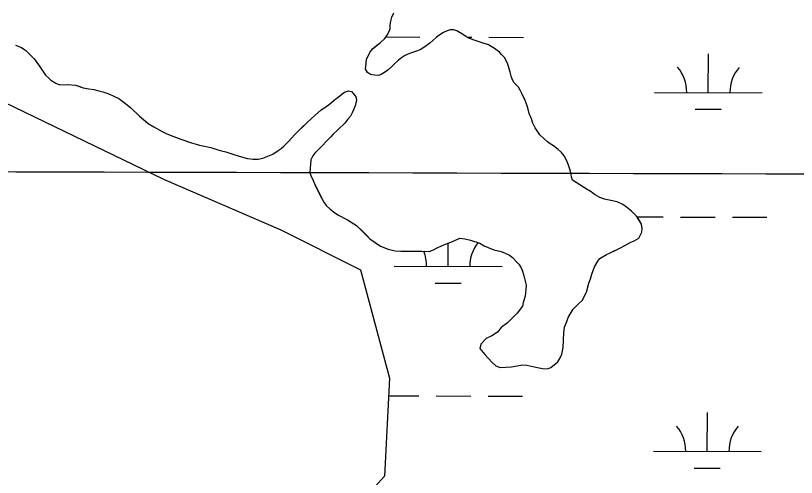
# Model space of a CAD drawing. Extents: x 3161514 to 3199414, y 831166 to 856601.
# Drawn here: x 3194392 to 3195115, y 848392 to 848820 of the extents above; entities that cross this region are included whole.
import ezdxf

# ---------------------------------------------------------------- set-up
doc = ezdxf.new("R2010")
doc.units = 0
for name, color, linetype in [('V-GRID-MAJR', 7, 'Continuous'), ('V-SITE-VEGE', 7, 'Continuous'), ('V-TOPO-SHOR', 7, 'Continuous'), ('V-WETL-SWMP', 7, 'Continuous')]:
    doc.layers.add(name, color=color, linetype=linetype)

msp = doc.modelspace()

# ---------------------------------------------------------------- linework, layer by layer
at = {"layer": 'V-GRID-MAJR'}
msp.add_spline([(3165741.648, 848757.608), (3170973.071, 848741.248), (3176204.497, 848725.65), (3181435.9250000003, 848710.812), (3186667.355, 848696.736), (3191898.788, 848683.42), (3197130.222, 848670.865), (3197130.223, 848670.865)], degree=3, dxfattribs=at)
at = {"layer": 'V-SITE-VEGE'}
for points in [[(3194907.565, 848667.7170000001), (3194906.756, 848670.617), (3194906.207, 848674.307), (3194905.132, 848677.734), (3194904.057, 848681.424), (3194902.449, 848685.375), (3194899.785, 848690.112), (3194897.3880000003, 848693.2660000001), (3194894.208, 848695.887), (3194889.9620000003, 848699.559), (3194887.046, 848701.39), (3194884.394, 848703.223), (3194880.683, 848706.635), (3194877.498, 848709.5210000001), (3194875.37, 848712.412), (3194872.972, 848716.095), (3194870.836, 848720.572), (3194869.495, 848724.524), (3194867.617, 848729.53), (3194866.539, 848733.482), (3194865.731, 848736.382), (3194863.855, 848741.388), (3194860.916, 848747.441), (3194859.0500000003, 848751.128), (3194857.448, 848753.76), (3194853.7290000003, 848757.962), (3194851.864, 848761.12), (3194850.79, 848764.018), (3194849.977, 848767.708), (3194848.636, 848771.9230000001), (3194847.555, 848776.142), (3194844.622, 848781.405), (3194842.232, 848783.769), (3194840.108, 848786.132), (3194835.336, 848789.536), (3194832.4220000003, 848791.3690000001), (3194829.774, 848792.938), (3194823.161, 848795.277), (3194818.399, 848796.833), (3194812.3170000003, 848798.91), (3194808.874, 848800.737), (3194805.693, 848802.834), (3194800.395, 848805.971), (3194797.485, 848807.01), (3194794.319, 848806.993), (3194791.421, 848805.92), (3194788.261, 848804.583), (3194785.631, 848802.983), (3194781.685, 848800.319), (3194778.271, 848797.134), (3194775.381, 848794.742), (3194771.965, 848792.084), (3194767.232, 848788.889), (3194763.015, 848787.2810000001), (3194758.536, 848785.671), (3194755.112, 848784.332), (3194751.952, 848782.993), (3194749.058, 848781.1290000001), (3194746.432, 848778.7390000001), (3194742.49, 848775.284), (3194740.3910000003, 848772.8960000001), (3194736.453, 848769.443), (3194733.561, 848767.3150000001), (3194730.401, 848765.714), (3194727.505, 848764.6410000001), (3194724.0700000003, 848764.886), (3194720.37, 848765.6560000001), (3194717.72, 848767.4890000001), (3194715.8540000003, 848770.647), (3194716.3510000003, 848776.193), (3194716.861, 848779.3640000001), (3194719.7290000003, 848785.981), (3194722.348, 848789.427), (3194729.7060000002, 848795.277), (3194733.647, 848798.9940000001), (3194736.004, 848801.912), (3194737.573, 848804.822), (3194738.609, 848808.263), (3194738.855, 848811.6950000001), (3194739.365, 848814.866), (3194740.1350000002, 848818.566), (3194742.224, 848822.802)], [(3194391.549, 848792.839), (3194397.105, 848790.497), (3194401.08, 848787.877), (3194409.045, 848780.003), (3194413.833, 848773.166), (3194419.424, 848765.011), (3194422.078, 848762.39), (3194424.466, 848760.291), (3194428.972, 848757.411), (3194432.677, 848755.848), (3194439.538, 848756.152), (3194447.1950000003, 848755.666), (3194450.369, 848754.63), (3194454.336, 848753.331), (3194459.622, 848752.305), (3194464.116, 848751.539), (3194468.8710000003, 848750.509), (3194472.572, 848749.475), (3194478.128, 848747.659), (3194483.42, 848745.312), (3194487.393, 848743.223), (3194493.49, 848738.768), (3194498.528, 848734.574), (3194506.4930000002, 848726.963), (3194512.063, 848722.243), (3194514.449, 848720.144), (3194519.748, 848717.006), (3194527.43, 848712.562), (3194531.927, 848710.475), (3194537.219, 848708.392), (3194544.629, 848705.5310000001), (3194554.678, 848702.1560000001), (3194558.907, 848701.1240000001), (3194562.082, 848700.086), (3194566.839, 848699.055), (3194572.656, 848697.769), (3194578.21, 848695.953), (3194582.441, 848694.6560000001), (3194586.404, 848693.886), (3194593.015, 848691.812), (3194598.835, 848689.733), (3194606.503, 848687.664), (3194611.785, 848687.167), (3194616.536, 848687.193), (3194620.757, 848688.008), (3194629.975, 848691.756), (3194634.972, 848694.953), (3194637.864, 848697.083), (3194640.227, 848699.207), (3194644.6920000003, 848703.721), (3194650.201, 848709.56), (3194653.613, 848713.01), (3194656.241, 848715.665), (3194662.014, 848721.5040000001), (3194668.844, 848727.615), (3194674.886, 848732.665), (3194678.308, 848735.059), (3194682.512, 848737.988), (3194687.241, 848741.973), (3194690.657, 848744.634), (3194693.811, 848747.292), (3194696.441, 848749.154), (3194700.129, 848750.495), (3194703.037, 848749.719), (3194704.897, 848747.353), (3194706.761, 848744.726), (3194707.5700000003, 848741.826), (3194706.279, 848736.5380000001), (3194703.6720000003, 848730.715), (3194701.845, 848727.009), (3194699.486, 848724.0920000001)], [(3194699.486, 848724.0920000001), (3194696.603, 848720.3790000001), (3194690.825, 848714.804), (3194685.574, 848710.022), (3194683.739, 848707.636), (3194680.849, 848704.98), (3194674.552, 848698.345), (3194671.926, 848695.691), (3194668.776, 848692.768), (3194666.9450000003, 848690.118), (3194665.117, 848686.411), (3194664.39, 848674.7930000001), (3194665.196, 848671.893), (3194667.3370000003, 848667.154), (3194668.94, 848663.465), (3194677.216, 848647.145), (3194679.344, 848644.253), (3194683.061, 848640.579), (3194687.038, 848637.697), (3194690.217, 848635.6020000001), (3194699.22, 848630.902), (3194707.432, 848625.667), (3194713.273, 848619.894), (3194719.911, 848613.3300000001), (3194729.715, 848606.523), (3194736.86, 848603.66), (3194743.469, 848602.113), (3194748.487, 848601.878), (3194754.031, 848601.644), (3194761.4220000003, 848601.687), (3194768.022, 848601.7220000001), (3194774.887, 848601.4990000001), (3194778.838, 848603.105), (3194781.734, 848604.4400000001), (3194786.735, 848607.108), (3194796.481, 848610.858), (3194803.33, 848613.801), (3194807.819, 848613.299), (3194813.105, 848612.009), (3194821.8340000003, 848609.154), (3194825.807, 848606.801), (3194829.512, 848605.2390000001), (3194834.806, 848603.1560000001), (3194841.679, 848601.3470000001), (3194845.117, 848599.783), (3194849.353, 848597.96), (3194852.005, 848595.861), (3194855.458, 848592.185), (3194857.846, 848589.821), (3194859.978, 848586.403), (3194861.313, 848583.241), (3194862.394, 848579.024), (3194863.474, 848575.072), (3194864.557, 848570.324), (3194864.315, 848566.099), (3194863.822, 848560.025), (3194862.007, 848554.206), (3194861.233, 848550.772), (3194856.254, 848544.407), (3194853.369, 848541.2220000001), (3194850.481, 848538.304), (3194847.327, 848535.381), (3194841.546, 848531.123), (3194838.14, 848526.618), (3194832.879, 848523.421), (3194827.613, 848520.75), (3194822.626, 848515.442), (3194821.856, 848511.4770000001), (3194826.376, 848505.96), (3194832.752, 848498.867), (3194836.731, 848495.458), (3194840.7, 848493.897), (3194851.255, 848494.485), (3194856.267, 848495.568), (3194861.014, 848496.387), (3194865.239, 848496.148), (3194873.697, 848494.083), (3194879.776, 848493.061), (3194884.529, 848492.824), (3194887.6890000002, 848493.897), (3194893.999, 848499.214), (3194895.828, 848502.128), (3194897.653, 848506.361), (3194898.937, 848512.442), (3194899.6520000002, 848526.171), (3194900.151, 848531.191), (3194902.234, 848536.483), (3194903.532, 848540.186), (3194908.241, 848547.868), (3194913.752, 848553.443), (3194916.642, 848556.099), (3194920.56, 848563.777), (3194922.886, 848572.237), (3194924.185, 848576.204), (3194925.481, 848580.435), (3194928.082, 848587.314), (3194931.219, 848592.613), (3194933.054, 848594.9990000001), (3194939.1040000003, 848598.73), (3194942.002, 848599.801), (3194952.007, 848604.8740000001)], [(3194952.007, 848604.8740000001), (3194958.849, 848608.608), (3194961.7430000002, 848610.207), (3194964.6410000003, 848611.28), (3194969.114, 848613.9450000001), (3194971.989, 848619.243), (3194972.235, 848622.409), (3194971.418, 848626.894), (3194967.686, 848633.208), (3194964.764, 848636.36), (3194962.378, 848638.721), (3194957.602, 848642.6560000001), (3194954.1550000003, 848645.013), (3194948.863, 848647.358), (3194941.4590000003, 848649.164), (3194937.232, 848649.932), (3194932.999, 848651.493), (3194927.967, 848654.368), (3194924.787, 848656.725), (3194921.078, 848659.0800000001), (3194907.565, 848667.7170000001)]]:
    msp.add_lwpolyline(points, dxfattribs=at)
at = {"layer": 'V-TOPO-SHOR'}
for points in [[(3194907.565, 848667.7170000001), (3194906.756, 848670.617), (3194906.207, 848674.307), (3194905.132, 848677.734), (3194904.057, 848681.424), (3194902.449, 848685.375), (3194899.7830000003, 848690.112), (3194897.3880000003, 848693.2660000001), (3194894.2060000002, 848695.887), (3194889.9620000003, 848699.559), (3194887.046, 848701.39), (3194884.396, 848703.223), (3194880.683, 848706.635), (3194877.498, 848709.5210000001), (3194875.37, 848712.412), (3194872.972, 848716.095), (3194870.836, 848720.572), (3194869.495, 848724.524), (3194867.617, 848729.53), (3194866.539, 848733.482), (3194865.731, 848736.382), (3194863.855, 848741.388), (3194860.916, 848747.441), (3194859.048, 848751.128), (3194857.448, 848753.76), (3194853.7290000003, 848757.962), (3194851.864, 848761.12), (3194850.79, 848764.018), (3194849.977, 848767.708), (3194848.636, 848771.9230000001), (3194847.555, 848776.142), (3194844.622, 848781.405), (3194842.232, 848783.769), (3194840.108, 848786.132), (3194835.336, 848789.536), (3194832.4220000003, 848791.3690000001), (3194829.774, 848792.938), (3194823.161, 848795.277), (3194818.399, 848796.833), (3194812.3170000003, 848798.91), (3194808.874, 848800.7390000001), (3194805.693, 848802.834), (3194803.045, 848804.402), (3194800.395, 848805.971), (3194797.485, 848807.01), (3194794.319, 848806.993), (3194791.421, 848805.92), (3194788.261, 848804.583), (3194785.629, 848802.983), (3194781.685, 848800.321), (3194778.271, 848797.134), (3194775.381, 848794.742), (3194771.965, 848792.084), (3194767.23, 848788.889), (3194763.015, 848787.2810000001), (3194758.536, 848785.671), (3194755.112, 848784.332), (3194751.952, 848782.995), (3194749.058, 848781.1290000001), (3194746.432, 848778.7390000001), (3194742.49, 848775.284), (3194740.393, 848772.8960000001), (3194736.453, 848769.443), (3194733.561, 848767.3150000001), (3194730.403, 848765.714), (3194727.505, 848764.6410000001), (3194724.0700000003, 848764.886), (3194720.37, 848765.6560000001), (3194717.72, 848767.4890000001), (3194715.8540000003, 848770.647), (3194716.3510000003, 848776.193), (3194716.861, 848779.3640000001), (3194719.7290000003, 848785.981), (3194722.348, 848789.427), (3194726.028, 848792.3520000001), (3194729.7060000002, 848795.277), (3194733.647, 848798.9940000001), (3194736.004, 848801.912), (3194737.573, 848804.824), (3194738.609, 848808.263), (3194738.855, 848811.6950000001), (3194739.365, 848814.866), (3194740.1350000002, 848818.566), (3194742.224, 848822.802)], [(3194391.549, 848792.839), (3194397.105, 848790.497), (3194401.08, 848787.877), (3194409.045, 848780.003), (3194413.833, 848773.166), (3194419.424, 848765.013), (3194422.078, 848762.39), (3194424.466, 848760.291), (3194428.972, 848757.411), (3194432.677, 848755.848), (3194439.538, 848756.152), (3194447.1950000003, 848755.666), (3194450.369, 848754.63), (3194454.336, 848753.331), (3194459.622, 848752.305), (3194464.116, 848751.539), (3194468.8710000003, 848750.509), (3194472.574, 848749.475), (3194478.128, 848747.659), (3194483.42, 848745.312), (3194487.393, 848743.223), (3194493.49, 848738.768), (3194498.528, 848734.574), (3194506.4930000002, 848726.963), (3194512.063, 848722.243), (3194514.449, 848720.144), (3194519.748, 848717.006), (3194527.43, 848712.562), (3194531.927, 848710.475), (3194537.219, 848708.392), (3194544.629, 848705.5310000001), (3194554.678, 848702.1560000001), (3194558.907, 848701.1240000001)], [(3194558.907, 848701.1240000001), (3194562.082, 848700.086), (3194566.839, 848699.055), (3194572.656, 848697.769), (3194578.21, 848695.953), (3194582.441, 848694.6560000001), (3194586.404, 848693.886), (3194593.015, 848691.812), (3194598.835, 848689.733), (3194606.503, 848687.664), (3194611.785, 848687.167), (3194616.536, 848687.193), (3194620.757, 848688.008), (3194629.975, 848691.756), (3194634.972, 848694.953), (3194637.864, 848697.081), (3194640.227, 848699.207), (3194644.6920000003, 848703.721), (3194650.201, 848709.56), (3194653.613, 848713.01), (3194656.239, 848715.665), (3194662.014, 848721.506), (3194668.844, 848727.615), (3194674.886, 848732.665), (3194678.306, 848735.059), (3194682.512, 848737.988), (3194687.241, 848741.973), (3194690.657, 848744.634), (3194693.811, 848747.292), (3194696.441, 848749.154), (3194700.129, 848750.495), (3194703.037, 848749.719), (3194704.897, 848747.353), (3194706.761, 848744.726), (3194707.5700000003, 848741.826), (3194706.279, 848736.5380000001), (3194703.6720000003, 848730.715), (3194701.845, 848727.009), (3194699.486, 848724.0920000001), (3194696.603, 848720.3790000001), (3194690.825, 848714.804), (3194685.574, 848710.022), (3194683.739, 848707.636), (3194680.849, 848704.98), (3194674.552, 848698.345), (3194671.926, 848695.691), (3194668.776, 848692.768), (3194666.943, 848690.118), (3194665.117, 848686.411), (3194664.39, 848674.7930000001), (3194665.196, 848671.893), (3194667.3370000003, 848667.154), (3194668.94, 848663.465), (3194674.0130000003, 848653.463), (3194677.216, 848647.145), (3194679.344, 848644.253), (3194683.061, 848640.579), (3194687.038, 848637.697), (3194690.217, 848635.6020000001), (3194699.22, 848630.902), (3194707.432, 848625.667), (3194709.822, 848623.306), (3194713.273, 848619.894), (3194717.255, 848615.956), (3194719.911, 848613.3300000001), (3194729.717, 848606.523), (3194736.86, 848603.66), (3194743.469, 848602.113), (3194748.487, 848601.878), (3194754.031, 848601.644), (3194761.4220000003, 848601.685), (3194764.59, 848601.704), (3194768.022, 848601.7220000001), (3194774.887, 848601.4990000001), (3194778.838, 848603.105), (3194781.734, 848604.4400000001), (3194786.735, 848607.108), (3194796.481, 848610.858), (3194803.33, 848613.801), (3194807.819, 848613.299), (3194813.105, 848612.009), (3194821.8340000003, 848609.154), (3194825.807, 848606.801), (3194829.512, 848605.2390000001), (3194834.804, 848603.1560000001), (3194841.679, 848601.3470000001), (3194845.117, 848599.783), (3194849.353, 848597.958), (3194852.005, 848595.861), (3194855.458, 848592.185), (3194857.846, 848589.821), (3194859.978, 848586.403), (3194861.315, 848583.241), (3194862.394, 848579.024), (3194863.474, 848575.072), (3194864.557, 848570.324), (3194864.315, 848566.099), (3194863.822, 848560.025), (3194862.007, 848554.206), (3194861.233, 848550.772), (3194856.254, 848544.407)], [(3194856.254, 848544.407), (3194853.369, 848541.2220000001), (3194850.481, 848538.304), (3194847.329, 848535.381), (3194841.546, 848531.123), (3194838.14, 848526.618), (3194832.879, 848523.421), (3194827.613, 848520.75), (3194822.626, 848515.442), (3194821.856, 848511.4770000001), (3194826.376, 848505.96), (3194832.752, 848498.867), (3194836.731, 848495.458), (3194840.7, 848493.897), (3194851.255, 848494.485), (3194856.267, 848495.568), (3194861.014, 848496.387), (3194865.239, 848496.148), (3194873.697, 848494.083), (3194879.776, 848493.061), (3194884.529, 848492.824), (3194887.6890000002, 848493.897), (3194893.997, 848499.214), (3194895.828, 848502.128), (3194897.653, 848506.361), (3194898.937, 848512.442), (3194899.6520000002, 848526.171), (3194900.151, 848531.191), (3194902.234, 848536.483), (3194903.532, 848540.186), (3194908.241, 848547.868), (3194913.752, 848553.443), (3194916.642, 848556.099), (3194920.56, 848563.777), (3194922.886, 848572.237), (3194924.185, 848576.204), (3194925.481, 848580.435), (3194928.082, 848587.314), (3194931.219, 848592.613), (3194933.054, 848594.9990000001), (3194939.1040000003, 848598.73), (3194942.002, 848599.801), (3194947.268, 848602.4720000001), (3194952.007, 848604.8740000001), (3194958.849, 848608.608), (3194961.7430000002, 848610.207), (3194964.6410000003, 848611.28), (3194969.114, 848613.9450000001), (3194971.989, 848619.243), (3194972.235, 848622.411), (3194971.418, 848626.894), (3194967.684, 848633.208), (3194964.764, 848636.36), (3194962.376, 848638.723), (3194957.602, 848642.6560000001), (3194954.1550000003, 848645.013), (3194948.863, 848647.358), (3194941.4590000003, 848649.164), (3194937.232, 848649.932), (3194932.999, 848651.493), (3194927.967, 848654.368), (3194924.787, 848656.725), (3194921.078, 848659.0800000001), (3194907.565, 848667.7170000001)]]:
    msp.add_lwpolyline(points, dxfattribs=at)
at = {"layer": 'V-WETL-SWMP'}
for p, q in [((3194734.7409384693, 848800.3468119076), (3194766.260753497, 848800.2597299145)), ((3194809.996140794, 848800.138899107), (3194814.260561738, 848800.1271174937)), ((3194830.2604978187, 848800.0829133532), (3194862.260369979, 848799.9945050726)), ((3195033.435549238, 848748.779466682), (3195033.5349719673, 848784.7792776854)), ((3194983.4357489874, 848748.9176046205), (3195083.4353494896, 848748.6413287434)), ((3195021.39298073, 848733.3817007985), (3195045.3928848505, 848733.3153945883)), ((3194967.3838269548, 848633.5296776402), (3194991.708921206, 848633.4624730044)), ((3195007.7088572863, 848633.4182688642), (3195039.7087294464, 848633.3298605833)), ((3195055.708665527, 848633.2856564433), (3195087.7085376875, 848633.1972481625)), ((3194792.51748876, 848587.582682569), (3194792.5776176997, 848609.3546705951)), ((3194742.517688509, 848587.7208205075), (3194842.517289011, 848587.4445446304)), ((3194780.4749202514, 848572.1849166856), (3194804.4748243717, 848572.1186104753)), ((3194737.2546901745, 848467.664075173), (3194765.341990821, 848467.5864764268)), ((3194781.341926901, 848467.5422722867), (3194813.3417990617, 848467.4538640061)), ((3194829.341735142, 848467.4096598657), (3194861.341607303, 848467.321251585)), ((3195032.516786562, 848416.1062131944), (3195032.616209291, 848452.1060241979)), ((3194982.516986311, 848416.2443511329), (3195082.5165868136, 848415.9680752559)), ((3195020.4742180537, 848400.708447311), (3195044.4741221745, 848400.6421411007))]:
    msp.add_line(p, q, dxfattribs=at)
for points in [[(3193470.509, 849207.68), (3193731.545, 849042.593), (3193880.548, 848963.589), (3194127.042, 848846.533), (3194316.735, 848770.927), (3194528.7830000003, 848668.482), (3194637.427, 848621.5040000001), (3194711.122, 848584.377), (3194738.115, 848484.0750000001), (3194733.3340000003, 848393.113), (3194658.194, 848309.6900000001)], [(3194724.071, 848764.886), (3194720.37, 848765.657), (3194717.72, 848767.49), (3194715.8540000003, 848770.647), (3194716.3510000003, 848776.194), (3194716.861, 848779.3640000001), (3194719.728, 848785.98), (3194722.348, 848789.427), (3194729.707, 848795.2760000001), (3194733.646, 848798.9940000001), (3194736.005, 848801.912), (3194737.573, 848804.824), (3194738.609, 848808.262), (3194738.8540000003, 848811.6950000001), (3194739.364, 848814.866), (3194740.1350000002, 848818.566), (3194742.223, 848822.802)], [(3194900.151, 848531.191), (3194902.234, 848536.483), (3194903.5330000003, 848540.186), (3194908.241, 848547.868), (3194913.753, 848553.443), (3194916.642, 848556.099), (3194920.559, 848563.777), (3194922.887, 848572.238), (3194924.185, 848576.2050000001), (3194925.481, 848580.436), (3194928.082, 848587.3150000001), (3194931.22, 848592.612), (3194933.054, 848594.9990000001), (3194939.105, 848598.729), (3194942.003, 848599.801), (3194952.006, 848604.873), (3194958.849, 848608.608), (3194961.7430000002, 848610.208), (3194964.6410000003, 848611.28), (3194969.114, 848613.9450000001), (3194971.988, 848619.242), (3194972.234, 848622.411), (3194971.417, 848626.894), (3194967.685, 848633.209), (3194964.764, 848636.36), (3194962.375, 848638.723), (3194957.6010000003, 848642.6560000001), (3194954.1550000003, 848645.012), (3194948.862, 848647.358), (3194941.46, 848649.164), (3194937.232, 848649.932), (3194932.999, 848651.492), (3194927.967, 848654.368), (3194924.786, 848656.726), (3194921.077, 848659.081), (3194907.565, 848667.716), (3194906.756, 848670.616), (3194906.208, 848674.308), (3194905.132, 848677.734), (3194904.056, 848681.424), (3194902.449, 848685.375), (3194899.7830000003, 848690.112), (3194897.389, 848693.2660000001), (3194894.2060000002, 848695.888), (3194889.9620000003, 848699.56), (3194887.0470000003, 848701.3910000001), (3194884.397, 848703.224), (3194880.682, 848706.635), (3194877.498, 848709.5210000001), (3194875.37, 848712.4130000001), (3194872.973, 848716.095), (3194870.836, 848720.571), (3194869.494, 848724.524), (3194867.617, 848729.529), (3194866.539, 848733.483), (3194865.731, 848736.382), (3194863.855, 848741.387), (3194860.916, 848747.442), (3194859.048, 848751.128), (3194857.449, 848753.759), (3194853.7290000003, 848757.961), (3194851.864, 848761.1190000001), (3194850.791, 848764.017), (3194849.978, 848767.708), (3194848.6350000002, 848771.924), (3194847.555, 848776.142), (3194844.6210000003, 848781.405), (3194842.232, 848783.768), (3194840.107, 848786.132), (3194835.336, 848789.537), (3194832.4220000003, 848791.368), (3194829.773, 848792.937), (3194823.16, 848795.2760000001), (3194818.399, 848796.833), (3194812.316, 848798.91), (3194808.873, 848800.7390000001), (3194805.694, 848802.833), (3194800.396, 848805.971), (3194797.486, 848807.01), (3194794.319, 848806.993), (3194791.421, 848805.92), (3194788.2600000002, 848804.582), (3194785.63, 848802.984), (3194781.685, 848800.321), (3194778.271, 848797.134), (3194775.38, 848794.742), (3194771.964, 848792.083), (3194767.23, 848788.888), (3194763.015, 848787.2810000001), (3194758.536, 848785.671), (3194755.112, 848784.332), (3194751.952, 848782.9940000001), (3194749.058, 848781.13), (3194746.432, 848778.7390000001), (3194742.491, 848775.285), (3194740.393, 848772.897), (3194736.453, 848769.443), (3194733.561, 848767.3150000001), (3194730.4020000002, 848765.713), (3194727.504, 848764.6410000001), (3194724.071, 848764.886)], [(3194391.548, 848792.84), (3194397.105, 848790.496), (3194401.08, 848787.878), (3194409.044, 848780.003), (3194413.8340000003, 848773.167), (3194419.424, 848765.014), (3194422.079, 848762.389), (3194424.467, 848760.291), (3194428.971, 848757.412), (3194432.676, 848755.849), (3194439.538, 848756.152), (3194447.196, 848755.667), (3194454.3370000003, 848753.332), (3194459.623, 848752.306), (3194464.115, 848751.539), (3194468.872, 848750.51), (3194472.574, 848749.475), (3194478.128, 848747.658), (3194483.421, 848745.312), (3194487.393, 848743.223), (3194493.49, 848738.769), (3194498.529, 848734.574), (3194506.492, 848726.963), (3194512.063, 848722.243), (3194514.45, 848720.144), (3194519.748, 848717.006), (3194527.429, 848712.562), (3194531.928, 848710.475), (3194537.22, 848708.393), (3194544.628, 848705.5310000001), (3194554.678, 848702.1560000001), (3194558.9080000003, 848701.1240000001), (3194562.082, 848700.086), (3194566.84, 848699.056), (3194572.6550000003, 848697.769), (3194578.2090000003, 848695.953), (3194582.44, 848694.657), (3194586.404, 848693.887), (3194593.015, 848691.812), (3194598.835, 848689.733), (3194606.502, 848687.665), (3194611.785, 848687.167), (3194616.537, 848687.193), (3194620.756, 848688.009), (3194629.975, 848691.757), (3194634.972, 848694.953), (3194637.864, 848697.081), (3194640.228, 848699.207), (3194644.691, 848703.72), (3194650.201, 848709.559), (3194662.014, 848721.505)], [(3194662.014, 848721.505), (3194668.843, 848727.615), (3194674.886, 848732.665), (3194678.305, 848735.06), (3194682.512, 848737.988), (3194687.241, 848741.974), (3194690.6580000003, 848744.634), (3194693.811, 848747.291), (3194696.44, 848749.154), (3194700.129, 848750.495), (3194703.037, 848749.719), (3194704.898, 848747.354), (3194706.761, 848744.725), (3194707.569, 848741.8250000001), (3194706.279, 848736.5380000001), (3194703.6720000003, 848730.716), (3194701.845, 848727.009), (3194699.486, 848724.0920000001), (3194696.603, 848720.38), (3194690.826, 848714.804), (3194685.574, 848710.022), (3194683.739, 848707.636), (3194680.85, 848704.98), (3194674.552, 848698.344), (3194671.927, 848695.6900000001), (3194668.776, 848692.768), (3194666.943, 848690.118), (3194665.116, 848686.412), (3194664.389, 848674.792), (3194665.197, 848671.892), (3194667.336, 848667.153), (3194668.941, 848663.466), (3194677.217, 848647.145), (3194679.345, 848644.253), (3194683.062, 848640.578), (3194687.038, 848637.697), (3194690.217, 848635.603), (3194699.22, 848630.902), (3194707.433, 848625.6680000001), (3194719.91, 848613.331), (3194729.716, 848606.523), (3194736.86, 848603.659), (3194743.469, 848602.113), (3194748.486, 848601.877), (3194754.031, 848601.644), (3194768.022, 848601.723), (3194774.887, 848601.498), (3194778.838, 848603.104), (3194781.734, 848604.4400000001), (3194786.735, 848607.109), (3194796.481, 848610.859), (3194803.329, 848613.802), (3194807.819, 848613.299), (3194813.106, 848612.009), (3194821.8340000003, 848609.155), (3194825.807, 848606.801), (3194829.512, 848605.238), (3194834.804, 848603.1560000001), (3194841.678, 848601.3470000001), (3194845.1180000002, 848599.782), (3194849.352, 848597.958), (3194852.004, 848595.861), (3194855.457, 848592.185), (3194857.846, 848589.822), (3194859.977, 848586.403), (3194861.315, 848583.242), (3194862.395, 848579.024), (3194863.473, 848575.071), (3194864.556, 848570.3250000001), (3194864.316, 848566.1), (3194863.822, 848560.025), (3194862.007, 848554.207), (3194861.234, 848550.7710000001), (3194856.254, 848544.407), (3194853.3680000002, 848541.223), (3194850.481, 848538.3030000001), (3194847.33, 848535.381), (3194841.546, 848531.1240000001), (3194838.139, 848526.617), (3194832.878, 848523.42), (3194827.613, 848520.75), (3194822.627, 848515.442), (3194821.857, 848511.478), (3194826.376, 848505.96), (3194832.752, 848498.868), (3194836.731, 848495.458), (3194840.7, 848493.897), (3194851.256, 848494.484), (3194856.2660000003, 848495.569), (3194861.0130000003, 848496.387), (3194865.238, 848496.147), (3194873.698, 848494.083), (3194879.775, 848493.061), (3194884.529, 848492.824), (3194887.69, 848493.898), (3194893.9960000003, 848499.213), (3194895.828, 848502.128), (3194897.6520000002, 848506.362), (3194898.937, 848512.441), (3194899.6520000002, 848526.172), (3194900.151, 848531.191)]]:
    msp.add_lwpolyline(points, dxfattribs=at)
for centre, radius, start, end in [((3194978.194145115, 848749.4068902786), 35.24628790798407, 359.06988627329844, 40.61354460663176), ((3195088.679575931, 848749.1016444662), 35.24628790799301, 139.06988132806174, 180.61353966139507), ((3194847.7615154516, 848587.9048603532), 35.24628790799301, 141.75139738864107, 180.61353966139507), ((3194737.2760846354, 848588.2101061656), 35.24628790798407, 359.06988627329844, 22.432943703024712), ((3194977.275382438, 848416.733636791), 35.24628790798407, 359.06988627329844, 40.61354460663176), ((3195087.7608132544, 848416.4283909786), 35.24628790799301, 139.06988132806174, 180.61353966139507)]:
    msp.add_arc(centre, radius, start, end, dxfattribs=at)

doc.saveas('drawing.dxf')
